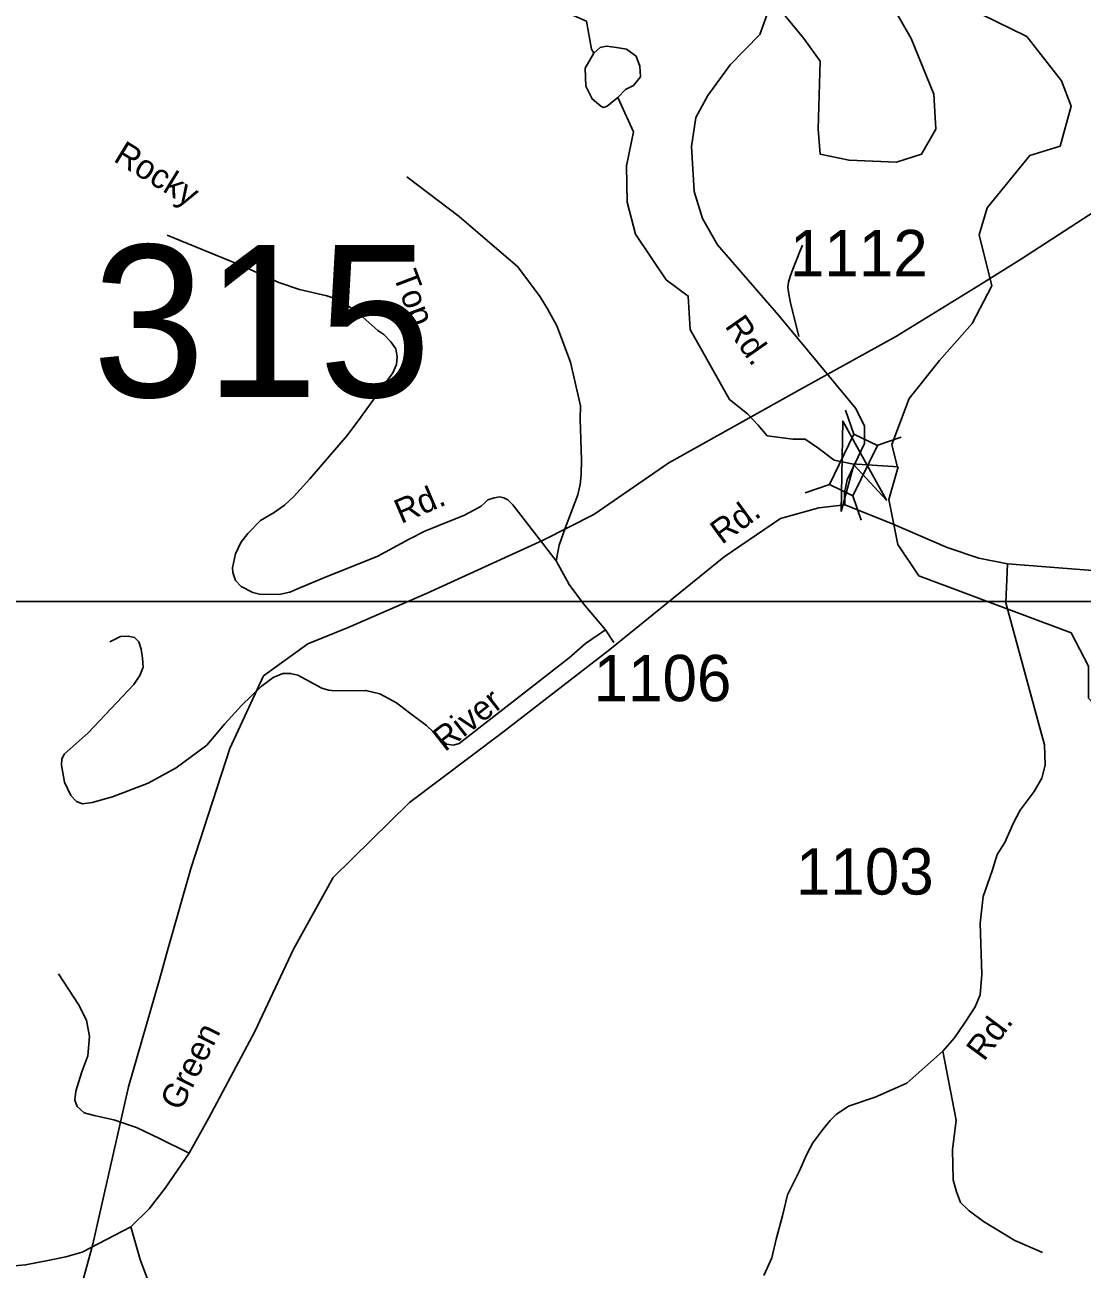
# Model space of a CAD drawing. Extents: x 884530 to 1028605, y 526725 to 653634.
# Drawn here: x 968072 to 970927, y 549354 to 552714 of the extents above; entities that cross this region are included whole.
import ezdxf

# ---------------------------------------------------------------- set-up
doc = ezdxf.new("R2010")
doc.units = 0
for name, color, linetype in [('Exist Hydrographic Creek Single Shore', 7, 'Continuous'), ('Exist Hydrographic Pond Over 1500 Sq Ft', 7, 'Continuous'), ('Exist Road Non-System Type 51', 7, 'Continuous'), ('Exist Road Non-System Type 51 Label', 7, 'Continuous'), ('Exist Road Secondary Structure Standard Bridge Attributed CELL', 7, 'Continuous'), ('Exist Road Secondary Structure Standard Bridge CELL', 7, 'Continuous'), ('Exist Road Secondary Structure Standard Bridge Number Label', 7, 'Continuous'), ('Exist Road Secondary Type 51 Attributed', 7, 'Continuous'), ('Exist Road Secondary Type 51 Label', 7, 'Continuous'), ('Exist Road Secondary Type 51 Number Label', 7, 'Continuous'), ('Exist Utilities Electrical Transmission Line', 7, 'Continuous'), ('Map Preparation Inset Cut Line', 7, 'Continuous')]:
    doc.layers.add(name, color=color, linetype=linetype)

msp = doc.modelspace()

# ---------------------------------------------------------------- linework, layer by layer
at = {"layer": 'Exist Hydrographic Creek Single Shore'}
for points in [[(969607.9, 552637.4), (969601.8, 552648.6), (969588.4, 552723.6), (969458.2, 552781.8), (969223.2, 552973.6), (968800.9, 553064.2), (968483.8, 553300.3), (968236.7, 553384.1), (967931.2, 553285.2), (967702.9, 553385), (967613, 553439.3), (967569.7, 553462.1), (967546.7, 553479.4), (967519.8, 553485.2)], [(970427.4, 551522.6), (970412.9, 551580.5), (970460.1, 551704.9), (970541.5, 551807.8), (970629.5, 551907.6), (970683, 552009.4), (970648.7, 552146.6), (970670.1, 552219.5), (970785.8, 552361.1), (970867.2, 552386.8), (970897.3, 552494), (970871.5, 552562.7), (970777.2, 552682.8), (970532.9, 552802.9)], [(970429.6, 551520.4), (970305.3, 551528.6), (970257.5, 551538.3), (970213.2, 551571.6), (970178.6, 551594.7), (970145.9, 551594.7), (970076.7, 551604.3), (970051.7, 551633.2), (970022.8, 551663.9), (969974.8, 551702.4), (969868.6, 551891.5), (969863.3, 551981.3), (969803.7, 552025.5), (969721, 552148.6), (969697.9, 552235.1), (969696, 552333.2), (969715.2, 552425.5), (969678.7, 552506.3), (969672.6, 552517.6)], [(972015.6, 551003.9), (971927.5, 551075.9), (971725.2, 551062.4), (971694.4, 551101.8), (971644.8, 551107), (971442, 551029.1), (971209.7, 550862.7), (971079.5, 550812.2), (970991.5, 550844.5), (970944.4, 550896), (970944.4, 550981.7), (970897.3, 551071.8), (970485.8, 551226.2), (970429.5, 551311), (970404.4, 551432.1), (970429.6, 551520.4)]]:
    msp.add_lwpolyline(points, dxfattribs=at)
at = {"layer": 'Exist Hydrographic Pond Over 1500 Sq Ft'}
msp.add_lwpolyline([(969607.9, 552637.4), (969584.5, 552596.7), (969586.4, 552548.6), (969603.7, 552514), (969626.8, 552494.7), (969634.5, 552490.9), (969644.1, 552494.7), (969653.7, 552502.4), (969672.6, 552517.6), (969694.1, 552539), (969715.2, 552550.5), (969734.5, 552573.6), (969732.5, 552602.4), (969722.9, 552629.4), (969696, 552648.6), (969669.1, 552652.4), (969642.2, 552656.3), (969624.9, 552652.4)], close=True, dxfattribs=at)
at = {"layer": 'Exist Road Non-System Type 51'}
msp.add_line((969662.3, 551045.9), (969639.3, 551080.1), dxfattribs=at)
for points in [[(970073.8, 552801.7), (970175.1, 552677.2), (970219.7, 552615.9), (970214.1, 552432), (970219.7, 552365.2), (970297.6, 552348.4), (970425.9, 552342.8), (970492.7, 552365.2), (970531.7, 552431.9), (970526.2, 552526.7), (970464.9, 552677.2), (970420.3, 552755.2), (970297.6, 552894.5)], [(969506.1, 551266.5), (969514.4, 551309.1), (969530.4, 551354.6), (969565.3, 551444.5), (969571.1, 551472.3), (969574.2, 551498.9), (969575.3, 551539.7), (969571.1, 551649.1), (969571.9, 551685.1), (969545.2, 551803.4), (969508, 551901.6), (969483.2, 551947), (969463.6, 551979.6), (969403.3, 552060.2), (969244.8, 552196.1), (969103, 552303.1)], [(969506.1, 551266.5), (969389.7, 551417.9), (969376, 551431.5), (969365.5, 551436.8), (969354.2, 551439.2), (969338.8, 551436.8), (969322.2, 551430.9), (969313.8, 551422.9), (969304, 551413.8), (969286.2, 551404.2), (969257.2, 551388.9), (969218.1, 551373.5), (969152, 551346.9), (969109.4, 551325.1), (969023.1, 551278.4), (968889.4, 551225.1), (968814.6, 551194), (968787.2, 551181.9), (968758.5, 551175.8), (968705.5, 551176.5), (968687.1, 551181.2), (968655.6, 551197.4), (968640.9, 551213.1), (968633.1, 551235.3), (968632.3, 551247.8), (968640.4, 551285.3), (968655, 551316.1), (968674.1, 551340.8), (968707.8, 551375.6), (968744.6, 551397.2), (968772.4, 551416.7), (968796.7, 551439.8), (968841.1, 551488.1), (968941.7, 551604.8), (968979.1, 551654.9), (969065.1, 551773.8), (969075.7, 551796.9), (969076.9, 551817.6), (969073.3, 551838.9), (969060.4, 551858.4), (969041.2, 551877.6), (969024.9, 551888.6), (968968.1, 551939.4), (968921.2, 551970.8), (968887.1, 551982.3), (968813.4, 551999.3), (968757.6, 552018.2), (968660.7, 552062.4), (968455.8, 552146.4)], [(970161.5, 551872.8), (970139.3, 551963.6), (970134.5, 551986.3), (970132.3, 552005.6), (970133.6, 552018.8), (970138.1, 552034.3), (970145.7, 552054.2), (970156.6, 552081.4), (970164.9, 552101.8), (970171.9, 552118.9)], [(969639.3, 551080.1), (969580.7, 551150.6), (969541.6, 551202.6), (969506.1, 551266.5)], [(969639.3, 551080.1), (969585.4, 551043), (969541.2, 551004.8), (969244.5, 550773.2), (969229.6, 550768.9), (969210.5, 550771.1), (969193.4, 550785.9), (969174.3, 550805.1), (969156.2, 550822.1), (969110.5, 550856.1), (969075.4, 550882.7), (969030.7, 550907.1), (968992.9, 550916.7), (968909.5, 550915.6), (968891.5, 550917.7), (968873.3, 550923.1), (968808.5, 550958.2), (968789.4, 550962.4), (968768.2, 550962.4), (968742.6, 550951.8), (968709.6, 550927.4), (968656.5, 550876.3), (968611.8, 550826.3), (968562.9, 550768.9), (968480, 550707.3), (968404.4, 550665.7), (968308.7, 550629.6), (968253.5, 550613.7), (968226.9, 550610.5), (968210.9, 550616.9), (968196.1, 550632.8), (968179, 550669), (968170.5, 550714.7), (968171.7, 550730.6), (968178, 550744.4), (968242.8, 550801.9), (968366.2, 550932.7), (968382.1, 550957.1), (968390.7, 550979.5), (968389.5, 551004), (968385.3, 551028.4), (968379, 551047.5), (968367.3, 551059.2), (968350.3, 551063.4), (968330.1, 551062.4), (968301.4, 551047.5)], [(968515.5, 549667.1), (968435.4, 549706.7), (968373.4, 549735.8), (968311.5, 549757.2), (968258.4, 549768.6), (968231.8, 549776.2), (968213, 549792.6), (968206.6, 549810.3), (968209, 549834.8), (968225.5, 549886.9), (968242.1, 549930.2), (968245.8, 549982.1), (968238.2, 550026.4), (968216.8, 550068.1), (968162.4, 550151.5)], [(970550.5, 549942.2), (970586.6, 549756.3), (970577.1, 549675.6), (970578.5, 549594.9), (970587.3, 549562.5), (970598.3, 549534.1), (970621.6, 549511.4), (970660.7, 549482), (970744.8, 549431.1), (970819.8, 549398.4)]]:
    msp.add_lwpolyline(points, dxfattribs=at)
at = {"layer": 'Exist Road Secondary Structure Standard Bridge Attributed CELL'}
msp.add_lwpolyline([(970276.4, 551400.2), (970280.5, 551644), (970398.9, 551430.8), (970310.1, 551525.7)], close=True, dxfattribs=at)
at = {"layer": 'Exist Road Secondary Structure Standard Bridge CELL'}
for p, q in [((970310.7, 551608.5), (970288.2, 551673.7)), ((970372.7, 551578.3), (970437.9, 551600.7)), ((970178.9, 551450.4), (970244.2, 551472.8)), ((970330.1, 551376.7), (970307.6, 551441.9))]:
    msp.add_line(p, q, dxfattribs=at)
msp.add_lwpolyline([(970244.2, 551472.8), (970310.4, 551608.7), (970373.8, 551577.7), (970307.6, 551441.9)], close=True, dxfattribs=at)
at = {"layer": 'Exist Road Secondary Type 51 Attributed'}
for points in [[(970312.7, 551528.1), (970339.1, 551583.4), (970339.1, 551630.5), (970315.6, 551677.5), (970107.2, 551929.8), (969942.1, 552119.7), (969901.7, 552190.9), (969878.7, 552264), (969872, 552385.5), (969883.6, 552464.1), (969915.7, 552523.4), (969976.7, 552606.3), (970056.8, 552688.1), (970076.5, 552742.9)], [(970286, 551417.8), (970284.9, 551451.4), (970292.4, 551485.7), (970312.7, 551528.1)], [(968358.2, 549468.3), (968407.1, 549516.3), (968450.2, 549572), (968515.5, 549667.1), (968568.7, 549762.3), (968692.5, 549995.6), (968796.7, 550217.6), (968904, 550411.8), (969110.4, 550614.2), (969358.1, 550800.1), (969651.2, 551027.3), (969959.9, 551277.4), (970112.6, 551380.6), (970215.8, 551409.6), (970286, 551417.8)], [(970286, 551417.8), (970409.8, 551368.2), (970562.6, 551302.2), (970647.7, 551273.5), (970725.5, 551258.1)], [(970067.2, 549336.4), (970089.2, 549384), (970100.7, 549435), (970118, 549497.5), (970131.5, 549554.2), (970163, 549617.3), (970183.4, 549663.8), (970199.7, 549694.6), (970226.6, 549731.2), (970246.8, 549755.2), (970262.2, 549771.5), (970295.8, 549793.7), (970368.3, 549818), (970453.7, 549856), (970550.5, 549942.2), (970582.3, 549978.3), (970611.1, 550020.6), (970638, 550061.9), (970651.5, 550094.6), (970656.3, 550149.4), (970651.5, 550287.9), (970659.2, 550360), (970684.2, 550429.3), (970697.6, 550473.5), (970717.8, 550506.2), (970741.9, 550559.1), (970759.1, 550593.4), (970796.9, 550644), (970818, 550679.4), (970827.3, 550715), (970825.2, 550769.3), (970812.8, 550815.5), (970720.9, 551153), (970725.5, 551258.1)], [(970725.5, 551258.1), (971035.4, 551234.2)], [(967377.2, 549581.4), (967467.4, 549552.7), (967555, 549513.3), (967669.8, 549461.2), (967760.4, 549426.1), (967917.9, 549376.3), (967977.1, 549362), (968023.8, 549361.1), (968073.7, 549365), (968138.4, 549377.6), (968182.3, 549386.6), (968226.3, 549399.2), (968358.2, 549468.3)], [(968358.2, 549468.3), (968383.4, 549379.7), (968419.2, 549283.4), (968452.1, 549154.6), (968496.4, 549019.5), (968528, 548924.9), (968558.3, 548873.1), (968597.6, 548780.7), (968617.1, 548732.9), (968636.9, 548668.9), (968660.7, 548610.2), (968691, 548568.1), (968733.7, 548532.5), (968790, 548492.2), (968840.5, 548457.4), (968868.6, 548438), (968881.5, 548424.6), (968916.4, 548378.1)]]:
    msp.add_lwpolyline(points, dxfattribs=at)
at = {"layer": 'Exist Utilities Electrical Transmission Line'}
msp.add_lwpolyline([(971243.2, 552381.9), (971045, 552264.7), (970762.7, 552082.3), (970648, 552010.2), (970425.2, 551873.7), (970172.1, 551732.5), (969810.9, 551530.8), (969607.9, 551391.8), (969471.4, 551322.4), (969158.3, 551179.2), (968944.9, 551086.5), (968835.4, 551042.3), (968716.3, 550956.3), (968625.5, 550759.3), (968520.4, 550438.7), (968458.8, 550220.7), (968435.6, 550135.5), (968351.6, 549846.1), (968278.5, 549524.5), (968254.8, 549421.2), (968225.2, 549312.1)], dxfattribs=at)
at = {"layer": 'Map Preparation Inset Cut Line'}
msp.add_lwpolyline([(1000725.2, 565640.1), (964100.1, 565640.1), (964100.1, 551156.3), (1000725.2, 551156.3)], close=True, dxfattribs=at)

# ---------------------------------------------------------------- texts
at = {"layer": 'Exist Road Non-System Type 51 Label'}
for s, rotation, p in [('Rocky', 328.4947, (968307.9, 552347.5)), ('Top', 290.7554, (969065.4, 552037.3)), ('Rd.', 23.175, (969087.5, 551365.7))]:
    msp.add_text(s, height=65.62, rotation=rotation, dxfattribs=at).set_placement(p)
at = {"layer": 'Exist Road Secondary Structure Standard Bridge Number Label'}
msp.add_text('315', height=410.1, dxfattribs=at).set_placement((968253.8, 551709.2))
at = {"layer": 'Exist Road Secondary Type 51 Label'}
for s, rotation, p in [('Rd.', 304.9127, (969960.3, 551900.4)), ('Rd.', 36.198, (969953.8, 551309)), ('River', 38.1701, (969205.8, 550749.1)), ('Rd.', 53.5147, (970662, 549912.5)), ('Green', 63.3865, (968492.6, 549778.1))]:
    msp.add_text(s, height=65.62, rotation=rotation, dxfattribs=at).set_placement(p)
at = {"layer": 'Exist Road Secondary Type 51 Number Label'}
for s, p in [('1112', (970137.9, 552035.2)), ('1106', (969607.8, 550887.5)), ('1103', (970154.1, 550365.3))]:
    msp.add_text(s, height=125, dxfattribs=at).set_placement(p)

doc.saveas('drawing.dxf')
